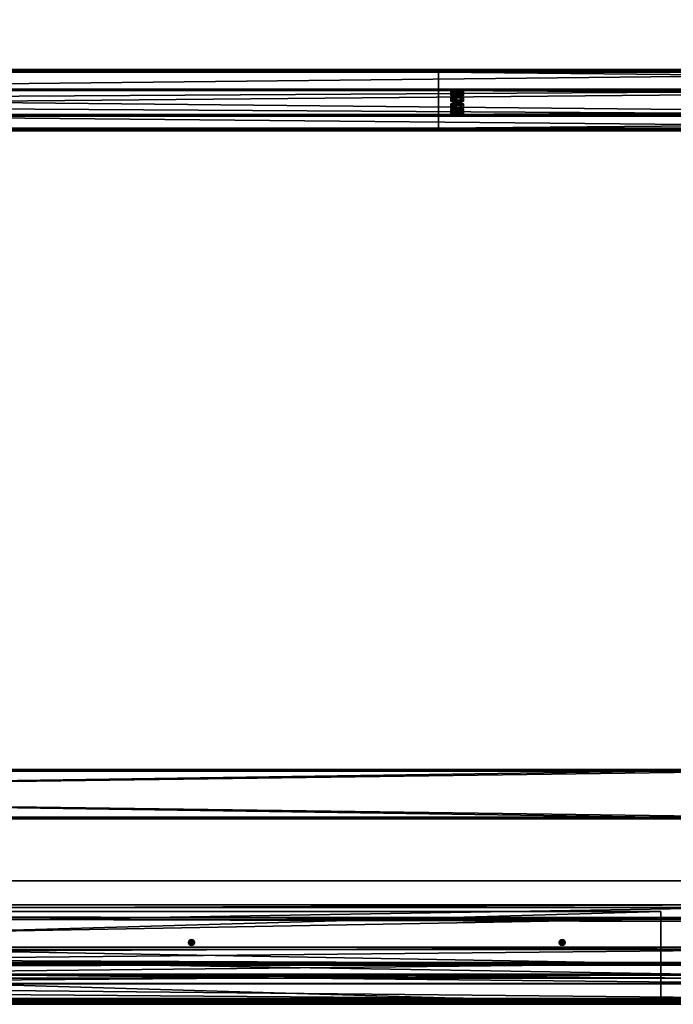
# Model space of a CAD drawing. Header units: millimetres. Extents: x -333 to 67333, y -930 to 39730.
# Tile 318 of 656: x 21022 to 22080, y 0 to 1593. Entities that reach past the tile are written whole.
import ezdxf

# ---------------------------------------------------------------- set-up
doc = ezdxf.new("R2010")
doc.units = ezdxf.units.MM
for name, color, linetype in [('13', 7, 'Continuous'), ('3', 7, 'Continuous'), ('5', 7, 'Continuous'), ('8', 7, 'Continuous'), ('9', 7, 'Continuous'), ('95', 7, 'Continuous'), ('99', 7, 'Continuous')]:
    doc.layers.add(name, color=color, linetype=linetype)

msp = doc.modelspace()

# ---------------------------------------------------------------- meshes
at = {"layer": '13', "color": 30}
mesh = msp.add_polyface(dxfattribs=at)
corners = [(22900, 1509.5, 3753.1), (22900, 1437.1, 3737.8), (16100, 1437.1, 3737.8), (16100, 1509.5, 3753.1), (22900, 1478.3, 3544.1), (16100, 1478.3, 3544.1), (22900, 1417.6, 3531.2), (16100, 1417.6, 3531.2), (22900, 1414.9, 3543.9), (16100, 1414.9, 3543.9), (22900, 1413, 3543.5), (16100, 1413, 3543.5), (22900, 1416.1, 3528.8), (16100, 1416.1, 3528.8), (22900, 1480.7, 3542.5), (16100, 1480.7, 3542.5), (22900, 1439.5, 3736.2), (16100, 1439.5, 3736.2), (22900, 1508, 3750.8), (16100, 1508, 3750.8), (22900, 1510.7, 3738.1), (16100, 1510.7, 3738.1), (22900, 1512.6, 3738.5), (16100, 1512.6, 3738.5)]
mesh.append_faces([[corners[k] for k in face] for face in [(0, 2, 3, 3), (1, 5, 2, 2), (4, 7, 5, 5), (6, 9, 7, 7), (8, 11, 9, 9), (10, 13, 11, 11), (12, 15, 13, 13), (14, 17, 15, 15), (16, 19, 17, 17), (18, 21, 19, 19), (20, 23, 21, 21), (22, 3, 23, 23), (8, 12, 10, 10), (20, 0, 22, 22), (3, 21, 23, 23), (11, 7, 9, 9)]], dxfattribs={"vtx0": -1, "color": 30})
mesh.append_faces([[corners[k] for k in face] for face in [(1, 16, 4, 4), (16, 0, 18, 18), (18, 0, 20, 20), (14, 4, 16, 16), (21, 3, 19, 19), (2, 19, 3, 3), (19, 2, 17, 17), (15, 5, 13, 13), (13, 7, 11, 11)]], dxfattribs={"vtx0": -1, "vtx1": -1, "color": 30})
mesh.append_faces([[corners[k] for k in face] for face in [(12, 8, 6, 6), (16, 1, 0, 0), (6, 14, 12, 12), (14, 6, 4, 4), (17, 2, 5, 5), (5, 15, 17, 17), (13, 5, 7, 7)]], dxfattribs={"vtx0": -1, "vtx2": -1, "vtx3": -1, "color": 30})
mesh.append_faces([[corners[k] for k in face] for face in [(0, 1, 2, 2), (1, 4, 5, 5), (4, 6, 7, 7), (6, 8, 9, 9), (8, 10, 11, 11), (10, 12, 13, 13), (12, 14, 15, 15), (14, 16, 17, 17), (16, 18, 19, 19), (18, 20, 21, 21), (20, 22, 23, 23), (22, 0, 3, 3)]], dxfattribs={"vtx2": -1, "vtx3": -1, "color": 30})
mesh = msp.add_polyface(dxfattribs=at)
corners = [(28500, 1509.5, 3753.1), (28500, 1437.1, 3737.8), (21700, 1437.1, 3737.8), (21700, 1509.5, 3753.1), (28500, 1478.3, 3544.1), (21700, 1478.3, 3544.1), (28500, 1417.6, 3531.2), (21700, 1417.6, 3531.2), (28500, 1414.9, 3543.9), (21700, 1414.9, 3543.9), (28500, 1413, 3543.5), (21700, 1413, 3543.5), (28500, 1416.1, 3528.8), (21700, 1416.1, 3528.8), (28500, 1480.7, 3542.5), (21700, 1480.7, 3542.5), (28500, 1439.5, 3736.2), (21700, 1439.5, 3736.2), (28500, 1508, 3750.8), (21700, 1508, 3750.8), (28500, 1510.7, 3738.1), (21700, 1510.7, 3738.1), (28500, 1512.6, 3738.5), (21700, 1512.6, 3738.5)]
mesh.append_faces([[corners[k] for k in face] for face in [(0, 2, 3, 3), (1, 5, 2, 2), (4, 7, 5, 5), (6, 9, 7, 7), (8, 11, 9, 9), (10, 13, 11, 11), (12, 15, 13, 13), (14, 17, 15, 15), (16, 19, 17, 17), (18, 21, 19, 19), (20, 23, 21, 21), (22, 3, 23, 23), (8, 12, 10, 10), (20, 0, 22, 22), (11, 7, 9, 9)]], dxfattribs={"vtx0": -1, "color": 30})
mesh.append_faces([[corners[k] for k in face] for face in [(1, 16, 4, 4), (16, 0, 18, 18), (18, 0, 20, 20), (14, 4, 16, 16), (3, 19, 23, 23), (19, 2, 17, 17), (15, 5, 13, 13), (13, 7, 11, 11)]], dxfattribs={"vtx0": -1, "vtx1": -1, "color": 30})
mesh.append_faces([[corners[k] for k in face] for face in [(12, 8, 6, 6), (16, 1, 0, 0), (6, 14, 12, 12), (14, 6, 4, 4), (19, 3, 2, 2), (17, 2, 5, 5), (5, 15, 17, 17), (13, 5, 7, 7)]], dxfattribs={"vtx0": -1, "vtx2": -1, "vtx3": -1, "color": 30})
mesh.append_faces([[corners[k] for k in face] for face in [(21, 23, 19, 19)]], dxfattribs={"vtx1": -1, "color": 30})
mesh.append_faces([[corners[k] for k in face] for face in [(0, 1, 2, 2), (1, 4, 5, 5), (4, 6, 7, 7), (6, 8, 9, 9), (8, 10, 11, 11), (10, 12, 13, 13), (12, 14, 15, 15), (14, 16, 17, 17), (16, 18, 19, 19), (18, 20, 21, 21), (20, 22, 23, 23), (22, 0, 3, 3)]], dxfattribs={"vtx2": -1, "vtx3": -1, "color": 30})
at = {"layer": '3', "color": 91}
mesh = msp.add_polyface(dxfattribs=at)
corners = [(22240, 377, 2983), (22240, 303, 2983), (16760, 303, 2983), (16760, 377, 2983), (22240, 303, 3057), (16760, 303, 3057), (22240, 377, 3057), (16760, 377, 3057), (22240, 380, 2980), (22240, 380, 3060), (16760, 380, 3060), (16760, 380, 2980), (22240, 300, 3060), (16760, 300, 3060), (22240, 300, 2980), (16760, 300, 2980)]
mesh.append_faces([[corners[k] for k in face] for face in [(0, 2, 3, 3), (1, 5, 2, 2), (4, 7, 5, 5), (6, 3, 7, 7), (8, 10, 11, 11), (9, 13, 10, 10), (12, 15, 13, 13), (14, 11, 15, 15)]], dxfattribs={"vtx0": -1, "color": 91})
mesh.append_faces([[corners[k] for k in face] for face in [(9, 6, 12, 12), (6, 8, 0, 0), (0, 8, 1, 1), (12, 4, 14, 14), (4, 12, 6, 6), (14, 1, 8, 8), (11, 3, 15, 15), (3, 10, 7, 7), (7, 10, 5, 5), (15, 2, 13, 13), (2, 15, 3, 3), (13, 5, 10, 10)]], dxfattribs={"vtx0": -1, "vtx1": -1, "color": 91})
mesh.append_faces([[corners[k] for k in face] for face in [(6, 9, 8, 8), (14, 4, 1, 1), (3, 11, 10, 10), (13, 2, 5, 5)]], dxfattribs={"vtx0": -1, "vtx2": -1, "vtx3": -1, "color": 91})
mesh.append_faces([[corners[k] for k in face] for face in [(0, 1, 2, 2), (1, 4, 5, 5), (4, 6, 7, 7), (6, 0, 3, 3), (8, 9, 10, 10), (9, 12, 13, 13), (12, 14, 15, 15), (14, 8, 11, 11)]], dxfattribs={"vtx2": -1, "vtx3": -1, "color": 91})
at = {"layer": '5', "color": 131}
mesh = msp.add_polyface(dxfattribs=at)
corners = [(22205, 140.4, 3237.3), (22205, 42.5, 3216.5), (16795, 42.5, 3216.5), (16795, 140.3, 3237.3), (22205, 161.1, 3139.5), (16795, 161.1, 3139.5), (22205, 63.3, 3118.7), (16795, 63.3, 3118.7), (16795, 137.3, 3232.5), (16795, 156.4, 3142.5), (16795, 66.4, 3123.4), (16795, 47.3, 3213.4), (22205, 137.3, 3232.5), (22205, 156.4, 3142.5), (22205, 47.3, 3213.4), (22205, 66.4, 3123.4)]
mesh.append_faces([[corners[k] for k in face] for face in [(0, 2, 3, 3), (4, 3, 5, 5), (6, 5, 7, 7), (12, 9, 8, 8), (14, 8, 11, 11), (15, 11, 10, 10), (13, 10, 9, 9), (1, 7, 2, 2)]], dxfattribs={"vtx0": -1, "color": 131})
mesh.append_faces([[corners[k] for k in face] for face in [(10, 5, 9, 9), (2, 11, 3, 3), (12, 4, 13, 13), (1, 14, 6, 6)]], dxfattribs={"vtx0": -1, "vtx1": -1, "color": 131})
mesh.append_faces([[corners[k] for k in face] for face in [(7, 10, 11, 11), (10, 7, 5, 5), (9, 5, 3, 3), (11, 2, 7, 7), (3, 11, 8, 8), (3, 8, 9, 9), (0, 12, 14, 14), (12, 0, 4, 4), (13, 4, 6, 6), (14, 1, 0, 0), (6, 14, 15, 15), (6, 15, 13, 13)]], dxfattribs={"vtx0": -1, "vtx2": -1, "vtx3": -1, "color": 131})
mesh.append_faces([[corners[k] for k in face] for face in [(0, 1, 2, 2), (4, 0, 3, 3), (6, 4, 5, 5), (12, 13, 9, 9), (14, 12, 8, 8), (15, 14, 11, 11), (13, 15, 10, 10), (1, 6, 7, 7)]], dxfattribs={"vtx2": -1, "vtx3": -1, "color": 131})
at = {"layer": '8', "color": 253}
mesh = msp.add_polyface(dxfattribs=at)
corners = [(16906.2, 356.2, 3183.9), (16872.1, 397.1, 3192.6), (21959.1, 4464.2, 4057.1), (21993.3, 4423.3, 4048.4), (16872.1, 381.7, 3265), (21959.1, 4448.8, 4129.5), (16906.2, 340.8, 3256.3), (21993.3, 4407.9, 4120.8), (16908.1, 354.5, 3180.5), (16908.1, 337.9, 3258.8), (21995.2, 4405, 4123.2), (21995.2, 4421.6, 4045), (16870.2, 383.3, 3268.4), (21957.2, 4450.5, 4132.9), (16870.2, 399.9, 3190.2), (21957.2, 4467.1, 4054.7)]
mesh.append_faces([[corners[k] for k in face] for face in [(0, 2, 3, 3), (1, 5, 2, 2), (4, 7, 5, 5), (6, 3, 7, 7), (8, 10, 11, 11), (9, 13, 10, 10), (12, 15, 13, 13), (14, 11, 15, 15)]], dxfattribs={"vtx0": -1, "color": 253})
mesh.append_faces([[corners[k] for k in face] for face in [(6, 8, 0, 0), (0, 8, 1, 1), (12, 4, 14, 14), (11, 3, 15, 15), (3, 10, 7, 7), (7, 10, 5, 5), (15, 2, 13, 13), (2, 15, 3, 3), (13, 5, 10, 10)]], dxfattribs={"vtx0": -1, "vtx1": -1, "color": 253})
mesh.append_faces([[corners[k] for k in face] for face in [(9, 6, 4, 4), (6, 9, 8, 8), (1, 8, 14, 14), (4, 12, 9, 9), (14, 4, 1, 1), (3, 11, 10, 10), (13, 2, 5, 5)]], dxfattribs={"vtx0": -1, "vtx2": -1, "vtx3": -1, "color": 253})
mesh.append_faces([[corners[k] for k in face] for face in [(0, 1, 2, 2), (1, 4, 5, 5), (4, 6, 7, 7), (6, 0, 3, 3), (8, 9, 10, 10), (9, 12, 13, 13), (12, 14, 15, 15), (14, 8, 11, 11)]], dxfattribs={"vtx2": -1, "vtx3": -1, "color": 253})
at = {"layer": '9', "color": 243}
mesh = msp.add_polyface(dxfattribs=at)
corners = [(16702.5, 67.4, 3451.8), (16702.5, 92.4, 3334.4), (22297.5, 92.4, 3334.4), (22297.5, 67.4, 3451.8), (16702.5, 33.7, 3321.9), (22297.5, 33.7, 3321.9), (16702.5, 33, 3324.8), (22297.5, 33, 3324.8), (16702.5, 88.8, 3336.7), (22297.5, 88.8, 3336.7), (16702.5, 65.1, 3448.2), (22297.5, 65.1, 3448.2), (16702.5, 9.3, 3436.4), (22297.5, 9.3, 3436.4), (16702.5, 8.7, 3439.3), (22297.5, 8.7, 3439.3)]
mesh.append_faces([[corners[k] for k in face] for face in [(0, 2, 3, 3), (1, 5, 2, 2), (4, 7, 5, 5), (6, 9, 7, 7), (8, 11, 9, 9), (10, 13, 11, 11), (12, 15, 13, 13), (14, 3, 15, 15), (12, 0, 14, 14), (15, 11, 13, 13), (7, 2, 5, 5)]], dxfattribs={"vtx0": -1, "color": 243})
mesh.append_faces([[corners[k] for k in face] for face in [(1, 8, 4, 4), (8, 0, 10, 10), (10, 0, 12, 12), (3, 11, 15, 15), (11, 2, 9, 9), (9, 2, 7, 7)]], dxfattribs={"vtx0": -1, "vtx1": -1, "color": 243})
mesh.append_faces([[corners[k] for k in face] for face in [(8, 1, 0, 0), (11, 3, 2, 2)]], dxfattribs={"vtx0": -1, "vtx2": -1, "vtx3": -1, "color": 243})
mesh.append_faces([[corners[k] for k in face] for face in [(6, 4, 8, 8)]], dxfattribs={"vtx1": -1, "color": 243})
mesh.append_faces([[corners[k] for k in face] for face in [(0, 1, 2, 2), (1, 4, 5, 5), (4, 6, 7, 7), (6, 8, 9, 9), (8, 10, 11, 11), (10, 12, 13, 13), (12, 14, 15, 15), (14, 0, 3, 3)]], dxfattribs={"vtx2": -1, "vtx3": -1, "color": 243})
at = {"layer": '95', "color": 20}
mesh = msp.add_polyface(dxfattribs=at)
corners = [(21724, 1447.5, 3688.8), (21724.8, 1448.1, 3685.9), (21724.8, 1450.1, 3686.3), (21724, 1449.5, 3689.3), (21727, 1448.6, 3683.8), (21727, 1450.5, 3684.2), (21730, 1448.8, 3683), (21730, 1450.7, 3683.4), (21733, 1448.6, 3683.8), (21733, 1450.5, 3684.2), (21735.2, 1448.1, 3685.9), (21735.2, 1450.1, 3686.3), (21736, 1447.5, 3688.8), (21736, 1449.5, 3689.3), (21735.2, 1446.9, 3691.8), (21735.2, 1448.8, 3692.2), (21733, 1446.4, 3693.9), (21733, 1448.4, 3694.3), (21730, 1446.3, 3694.7), (21730, 1448.2, 3695.1), (21727, 1446.4, 3693.9), (21727, 1448.4, 3694.3), (21724.8, 1446.9, 3691.8), (21724.8, 1448.8, 3692.2), (21719.6, 1449.5, 3689.3), (21724.8, 1451.3, 3680.5), (21724.8, 1458.7, 3682), (21719.6, 1456.8, 3690.8), (21735.2, 1451.3, 3680.5), (21735.2, 1458.7, 3682), (21740.4, 1449.5, 3689.3), (21740.4, 1456.8, 3690.8), (21735.2, 1447.6, 3698.1), (21735.2, 1454.9, 3699.6), (21724.8, 1447.6, 3698.1), (21724.8, 1454.9, 3699.6), (21719.6, 1440.2, 3687.3), (21724.8, 1442, 3678.5), (21724.8, 1449.4, 3680), (21719.6, 1447.5, 3688.8), (21735.2, 1442, 3678.5), (21735.2, 1449.4, 3680), (21740.4, 1440.2, 3687.3), (21740.4, 1447.5, 3688.8), (21735.2, 1438.3, 3696.1), (21735.2, 1445.6, 3697.7), (21724.8, 1438.3, 3696.1), (21724.8, 1445.6, 3697.7), (21724, 1468.3, 3591), (21724.8, 1468.9, 3588.1), (21724.8, 1470.9, 3588.5), (21724, 1470.3, 3591.4), (21727, 1469.4, 3585.9), (21727, 1471.3, 3586.4), (21730, 1469.5, 3585.2), (21730, 1471.5, 3585.6), (21733, 1469.4, 3585.9), (21733, 1471.3, 3586.4), (21735.2, 1468.9, 3588.1), (21735.2, 1470.9, 3588.5), (21736, 1468.3, 3591), (21736, 1470.3, 3591.4), (21735.2, 1467.7, 3594), (21735.2, 1469.6, 3594.4), (21733, 1467.2, 3596.1), (21733, 1469.2, 3596.5), (21730, 1467.1, 3596.9), (21730, 1469, 3597.3), (21727, 1467.2, 3596.1), (21727, 1469.2, 3596.5), (21724.8, 1467.7, 3594), (21724.8, 1469.6, 3594.4), (21719.6, 1470.3, 3591.4), (21724.8, 1472.1, 3582.6), (21724.8, 1479.5, 3584.2), (21719.6, 1477.6, 3593), (21735.2, 1472.1, 3582.6), (21735.2, 1479.5, 3584.2), (21740.4, 1470.3, 3591.4), (21740.4, 1477.6, 3593), (21735.2, 1468.4, 3600.3), (21735.2, 1475.7, 3601.8), (21724.8, 1468.4, 3600.3), (21724.8, 1475.7, 3601.8), (21719.6, 1461, 3589.5), (21724.8, 1462.8, 3580.7), (21724.8, 1470.2, 3582.2), (21719.6, 1468.3, 3591), (21735.2, 1462.8, 3580.7), (21735.2, 1470.2, 3582.2), (21740.4, 1461, 3589.5), (21740.4, 1468.3, 3591), (21735.2, 1459.1, 3598.3), (21735.2, 1466.4, 3599.8), (21724.8, 1459.1, 3598.3), (21724.8, 1466.4, 3599.8)]
mesh.append_faces([[corners[k] for k in face] for face in [(0, 2, 3, 3), (1, 5, 2, 2), (4, 7, 5, 5), (6, 9, 7, 7), (8, 11, 9, 9), (10, 13, 11, 11), (12, 15, 13, 13), (14, 17, 15, 15), (16, 19, 17, 17), (18, 21, 19, 19), (20, 23, 21, 21), (22, 3, 23, 23), (4, 8, 6, 6), (16, 20, 18, 18), (21, 17, 19, 19), (9, 5, 7, 7), (24, 26, 27, 27), (25, 29, 26, 26), (28, 31, 29, 29), (30, 33, 31, 31), (32, 35, 33, 33), (34, 27, 35, 35), (25, 30, 28, 28), (32, 24, 34, 34), (27, 33, 35, 35), (31, 26, 29, 29), (36, 38, 39, 39), (37, 41, 38, 38), (40, 43, 41, 41), (42, 45, 43, 43), (44, 47, 45, 45), (46, 39, 47, 47), (37, 42, 40, 40), (44, 36, 46, 46), (39, 45, 47, 47), (43, 38, 41, 41), (48, 50, 51, 51), (49, 53, 50, 50), (52, 55, 53, 53), (54, 57, 55, 55), (56, 59, 57, 57), (58, 61, 59, 59), (60, 63, 61, 61), (62, 65, 63, 63), (64, 67, 65, 65), (66, 69, 67, 67), (68, 71, 69, 69), (70, 51, 71, 71), (52, 56, 54, 54), (64, 68, 66, 66), (69, 65, 67, 67), (57, 53, 55, 55), (72, 74, 75, 75), (73, 77, 74, 74), (76, 79, 77, 77), (78, 81, 79, 79), (80, 83, 81, 81), (82, 75, 83, 83), (73, 78, 76, 76), (80, 72, 82, 82), (75, 81, 83, 83), (79, 74, 77, 77), (84, 86, 87, 87), (85, 89, 86, 86), (88, 91, 89, 89), (90, 93, 91, 91), (92, 95, 93, 93), (94, 87, 95, 95), (85, 90, 88, 88), (92, 84, 94, 94), (87, 93, 95, 95), (91, 86, 89, 89)]], dxfattribs={"vtx0": -1, "color": 20})
mesh.append_faces([[corners[k] for k in face] for face in [(8, 4, 10, 10), (10, 1, 12, 12), (12, 0, 14, 14), (14, 22, 16, 16), (17, 23, 15, 15), (15, 3, 13, 13), (13, 2, 11, 11), (11, 5, 9, 9), (30, 24, 32, 32), (33, 27, 31, 31), (42, 36, 44, 44), (45, 39, 43, 43), (56, 52, 58, 58), (58, 49, 60, 60), (60, 48, 62, 62), (62, 70, 64, 64), (65, 71, 63, 63), (63, 51, 61, 61), (61, 50, 59, 59), (59, 53, 57, 57), (78, 72, 80, 80), (81, 75, 79, 79), (90, 84, 92, 92), (93, 87, 91, 91)]], dxfattribs={"vtx0": -1, "vtx1": -1, "color": 20})
mesh.append_faces([[corners[k] for k in face] for face in [(10, 4, 1, 1), (12, 1, 0, 0), (14, 0, 22, 22), (16, 22, 20, 20), (17, 21, 23, 23), (15, 23, 3, 3), (13, 3, 2, 2), (11, 2, 5, 5), (30, 25, 24, 24), (31, 27, 26, 26), (42, 37, 36, 36), (43, 39, 38, 38), (58, 52, 49, 49), (60, 49, 48, 48), (62, 48, 70, 70), (64, 70, 68, 68), (65, 69, 71, 71), (63, 71, 51, 51), (61, 51, 50, 50), (59, 50, 53, 53), (78, 73, 72, 72), (79, 75, 74, 74), (90, 85, 84, 84), (91, 87, 86, 86)]], dxfattribs={"vtx0": -1, "vtx2": -1, "vtx3": -1, "color": 20})
mesh.append_faces([[corners[k] for k in face] for face in [(0, 1, 2, 2), (1, 4, 5, 5), (4, 6, 7, 7), (6, 8, 9, 9), (8, 10, 11, 11), (10, 12, 13, 13), (12, 14, 15, 15), (14, 16, 17, 17), (16, 18, 19, 19), (18, 20, 21, 21), (20, 22, 23, 23), (22, 0, 3, 3), (24, 25, 26, 26), (25, 28, 29, 29), (28, 30, 31, 31), (30, 32, 33, 33), (32, 34, 35, 35), (34, 24, 27, 27), (36, 37, 38, 38), (37, 40, 41, 41), (40, 42, 43, 43), (42, 44, 45, 45), (44, 46, 47, 47), (46, 36, 39, 39), (48, 49, 50, 50), (49, 52, 53, 53), (52, 54, 55, 55), (54, 56, 57, 57), (56, 58, 59, 59), (58, 60, 61, 61), (60, 62, 63, 63), (62, 64, 65, 65), (64, 66, 67, 67), (66, 68, 69, 69), (68, 70, 71, 71), (70, 48, 51, 51), (72, 73, 74, 74), (73, 76, 77, 77), (76, 78, 79, 79), (78, 80, 81, 81), (80, 82, 83, 83), (82, 72, 75, 75), (84, 85, 86, 86), (85, 88, 89, 89), (88, 90, 91, 91), (90, 92, 93, 93), (92, 94, 95, 95), (94, 84, 87, 87)]], dxfattribs={"vtx2": -1, "vtx3": -1, "color": 20})
at = {"layer": '95', "color": 133}
mesh = msp.add_polyface(dxfattribs=at)
corners = [(16940, 0, 2950), (16940, 0, 3000), (22060, 0, 3000), (22060, 0, 2950), (16940, 3, 3000), (22060, 3, 3000), (16940, 3, 2953), (22060, 3, 2953), (16940, 150, 2953), (22060, 150, 2953), (16940, 150, 2950), (22060, 150, 2950)]
mesh.append_faces([[corners[k] for k in face] for face in [(0, 2, 3, 3), (1, 5, 2, 2), (4, 7, 5, 5), (6, 9, 7, 7), (8, 11, 9, 9), (10, 3, 11, 11), (0, 4, 1, 1), (8, 0, 10, 10), (7, 2, 5, 5)]], dxfattribs={"vtx0": -1, "color": 133})
mesh.append_faces([[corners[k] for k in face] for face in [(4, 0, 6, 6), (6, 0, 8, 8), (3, 7, 11, 11)]], dxfattribs={"vtx0": -1, "vtx1": -1, "color": 133})
mesh.append_faces([[corners[k] for k in face] for face in [(7, 3, 2, 2)]], dxfattribs={"vtx0": -1, "vtx2": -1, "vtx3": -1, "color": 133})
mesh.append_faces([[corners[k] for k in face] for face in [(9, 11, 7, 7)]], dxfattribs={"vtx1": -1, "color": 133})
mesh.append_faces([[corners[k] for k in face] for face in [(0, 1, 2, 2), (1, 4, 5, 5), (4, 6, 7, 7), (6, 8, 9, 9), (8, 10, 11, 11), (10, 0, 3, 3)]], dxfattribs={"vtx2": -1, "vtx3": -1, "color": 133})
at = {"layer": '95', "color": 20}
mesh = msp.add_polyface(dxfattribs=at)
corners = [(20705, 100, 2953), (20704.3, 102.5, 2953), (20704.3, 102.5, 2950), (20705, 100, 2950), (20702.5, 104.3, 2953), (20702.5, 104.3, 2950), (20702.5, 95.7, 2953), (20704.3, 97.5, 2953), (20704.3, 97.5, 2950), (20702.5, 95.7, 2950), (20695.7, 97.5, 2953), (20700, 95, 2953), (20700, 95, 2950), (20697.5, 95.7, 2950), (20695.7, 97.5, 2950), (20705, 100, 2950), (20702.5, 104.3, 2950), (20702.5, 104.3, 2885), (20705, 100, 2885), (20702.5, 95.7, 2950), (20702.5, 95.7, 2885), (20705, 100, 3018), (20702.5, 104.3, 3018), (20702.5, 104.3, 2953), (20705, 100, 2953), (20702.5, 95.7, 3018), (20702.5, 95.7, 2953), (21300, 105, 2953), (21297.5, 104.3, 2953), (21297.5, 104.3, 2950), (21295.7, 102.5, 2953), (21295.7, 102.5, 2950), (21295, 100, 2953), (21295, 100, 2950), (21295.7, 97.5, 2953), (21295.7, 97.5, 2950), (21297.5, 95.7, 2953), (21297.5, 95.7, 2950), (21300, 95, 2950), (21302.5, 104.3, 2953), (21304.3, 102.5, 2953), (21305, 100, 2953), (21304.3, 102.5, 2950), (21302.5, 104.3, 2950), (21300, 105, 2950), (21297.5, 104.3, 2950), (21295, 100, 2950), (21295, 100, 2885), (21297.5, 104.3, 2885), (21297.5, 95.7, 2950), (21297.5, 95.7, 2885), (21302.5, 104.3, 2885), (21297.5, 104.3, 3018), (21295, 100, 3018), (21295, 100, 2953), (21297.5, 104.3, 2953), (21297.5, 95.7, 3018), (21297.5, 95.7, 2953), (21302.5, 104.3, 2953)]
mesh.append_faces([[corners[k] for k in face] for face in [(0, 2, 3, 3), (1, 5, 2, 2), (6, 8, 9, 9), (7, 3, 8, 8), (11, 7, 6, 6), (8, 12, 9, 9), (15, 17, 18, 18), (19, 18, 20, 20), (21, 23, 24, 24), (25, 24, 26, 26), (28, 31, 29, 29), (30, 33, 31, 31), (32, 35, 33, 33), (34, 37, 35, 35), (36, 38, 37, 37), (31, 44, 29, 29), (45, 47, 48, 48), (46, 50, 47, 47), (52, 54, 55, 55), (53, 57, 54, 54)]], dxfattribs={"vtx0": -1, "color": 20})
mesh.append_faces([[corners[k] for k in face] for face in [(28, 39, 30, 30), (30, 40, 32, 32), (32, 41, 34, 34), (35, 42, 33, 33), (33, 43, 31, 31), (50, 51, 47, 47), (57, 58, 54, 54)]], dxfattribs={"vtx0": -1, "vtx1": -1, "color": 20})
mesh.append_faces([[corners[k] for k in face] for face in [(10, 0, 7, 7), (13, 8, 3, 3), (14, 3, 2, 2)]], dxfattribs={"vtx0": -1, "vtx2": -1, "vtx3": -1, "color": 20})
mesh.append_faces([[corners[k] for k in face] for face in [(0, 1, 2, 2), (1, 4, 5, 5), (6, 7, 8, 8), (7, 0, 3, 3), (15, 16, 17, 17), (19, 15, 18, 18), (21, 22, 23, 23), (25, 21, 24, 24), (27, 28, 29, 29), (28, 30, 31, 31), (30, 32, 33, 33), (32, 34, 35, 35), (34, 36, 37, 37), (45, 46, 47, 47), (46, 49, 50, 50), (52, 53, 54, 54), (53, 56, 57, 57)]], dxfattribs={"vtx2": -1, "vtx3": -1, "color": 20})
mesh = msp.add_polyface(dxfattribs=at)
corners = [(21304.3, 102.5, 2953), (21302.5, 104.3, 2953), (21302.5, 104.3, 2950), (21300, 105, 2953), (21300, 105, 2950), (21297.5, 104.3, 2950), (21297.5, 95.7, 2953), (21300, 95, 2953), (21300, 95, 2950), (21302.5, 95.7, 2953), (21302.5, 95.7, 2950), (21304.3, 97.5, 2950), (21297.5, 104.3, 2953), (21295.7, 102.5, 2953), (21295, 100, 2953), (21305, 100, 2953), (21295.7, 97.5, 2953), (21304.3, 97.5, 2953), (21297.5, 95.7, 2950), (21305, 100, 2950), (21295.7, 97.5, 2950), (21304.3, 102.5, 2950), (21295, 100, 2950), (21295.7, 102.5, 2950), (21305, 100, 2950), (21302.5, 104.3, 2950), (21302.5, 104.3, 2885), (21297.5, 104.3, 2950), (21297.5, 104.3, 2885), (21297.5, 95.7, 2950), (21302.5, 95.7, 2950), (21302.5, 95.7, 2885), (21297.5, 95.7, 2885), (21305, 100, 2885), (21295, 100, 2950), (21295, 100, 2885), (21305, 100, 3018), (21302.5, 104.3, 3018), (21302.5, 104.3, 2953), (21297.5, 104.3, 3018), (21297.5, 104.3, 2953), (21297.5, 95.7, 3018), (21302.5, 95.7, 3018), (21302.5, 95.7, 2953), (21297.5, 95.7, 2953), (21295, 100, 3018), (21305, 100, 2953), (21295, 100, 2953)]
mesh.append_faces([[corners[k] for k in face] for face in [(1, 4, 2, 2), (3, 5, 4, 4), (7, 10, 8, 8), (9, 11, 10, 10), (1, 12, 3, 3), (7, 17, 9, 9), (11, 8, 10, 10), (25, 28, 26, 26), (29, 31, 32, 32), (30, 33, 31, 31), (25, 34, 27, 27), (29, 24, 30, 30), (33, 32, 31, 31), (35, 26, 28, 28), (37, 40, 38, 38), (41, 43, 44, 44), (37, 45, 39, 39), (41, 36, 42, 42), (46, 44, 43, 43), (47, 38, 40, 40)]], dxfattribs={"vtx0": -1, "color": 20})
mesh.append_faces([[corners[k] for k in face] for face in [(16, 17, 6, 6), (6, 17, 7, 7), (8, 11, 18, 18), (18, 19, 20, 20), (34, 24, 29, 29), (45, 36, 41, 41)]], dxfattribs={"vtx0": -1, "vtx1": -1, "color": 20})
mesh.append_faces([[corners[k] for k in face] for face in [(13, 1, 0, 0), (14, 0, 15, 15), (16, 15, 17, 17), (18, 11, 19, 19), (20, 19, 21, 21), (22, 21, 2, 2), (23, 2, 4, 4), (34, 25, 24, 24), (32, 33, 26, 26), (45, 37, 36, 36), (44, 46, 38, 38)]], dxfattribs={"vtx0": -1, "vtx2": -1, "vtx3": -1, "color": 20})
mesh.append_faces([[corners[k] for k in face] for face in [(0, 1, 2, 2), (1, 3, 4, 4), (6, 7, 8, 8), (7, 9, 10, 10), (24, 25, 26, 26), (25, 27, 28, 28), (29, 30, 31, 31), (36, 37, 38, 38), (37, 39, 40, 40), (41, 42, 43, 43)]], dxfattribs={"vtx2": -1, "vtx3": -1, "color": 20})
mesh = msp.add_polyface(dxfattribs=at)
corners = [(21305, 100, 2953), (21304.3, 102.5, 2953), (21304.3, 102.5, 2950), (21305, 100, 2950), (21302.5, 104.3, 2950), (21302.5, 95.7, 2953), (21304.3, 97.5, 2953), (21304.3, 97.5, 2950), (21305, 100, 2950), (21302.5, 104.3, 2885), (21305, 100, 2885), (21302.5, 95.7, 2950), (21305, 100, 3018), (21302.5, 104.3, 2953), (21305, 100, 2953), (21302.5, 95.7, 3018), (21302.5, 95.7, 2953), (21900, 105, 2953), (21897.5, 104.3, 2953), (21897.5, 104.3, 2950), (21895.7, 102.5, 2953), (21895.7, 102.5, 2950), (21895, 100, 2953), (21895, 100, 2950), (21895.7, 97.5, 2953), (21895.7, 97.5, 2950), (21897.5, 95.7, 2953), (21897.5, 95.7, 2950), (21900, 95, 2950), (21902.5, 104.3, 2953), (21904.3, 102.5, 2953), (21905, 100, 2953), (21904.3, 97.5, 2953), (21905, 100, 2950), (21904.3, 102.5, 2950), (21902.5, 104.3, 2950), (21900, 105, 2950), (21902.5, 104.3, 2950), (21897.5, 104.3, 2950), (21897.5, 104.3, 2885), (21895, 100, 2950), (21895, 100, 2885), (21897.5, 95.7, 2950), (21897.5, 95.7, 2885), (21902.5, 95.7, 2885), (21905, 100, 2950), (21902.5, 104.3, 2885), (21902.5, 104.3, 3018), (21897.5, 104.3, 3018), (21897.5, 104.3, 2953), (21895, 100, 3018), (21895, 100, 2953), (21897.5, 95.7, 3018), (21897.5, 95.7, 2953), (21902.5, 104.3, 2953)]
mesh.append_faces([[corners[k] for k in face] for face in [(0, 2, 3, 3), (1, 4, 2, 2), (6, 3, 7, 7), (8, 9, 10, 10), (12, 13, 14, 14), (15, 14, 16, 16), (18, 21, 19, 19), (20, 23, 21, 21), (22, 25, 23, 23), (24, 27, 25, 25), (26, 28, 27, 27), (21, 36, 19, 19), (38, 41, 39, 39), (40, 43, 41, 41), (42, 44, 43, 43), (37, 40, 38, 38), (41, 46, 39, 39), (48, 51, 49, 49), (50, 53, 51, 51), (47, 50, 48, 48), (51, 54, 49, 49)]], dxfattribs={"vtx0": -1, "color": 20})
mesh.append_faces([[corners[k] for k in face] for face in [(18, 29, 20, 20), (20, 30, 22, 22), (22, 31, 24, 24), (24, 32, 26, 26), (27, 33, 25, 25), (25, 34, 23, 23), (23, 35, 21, 21), (40, 45, 42, 42), (43, 46, 41, 41), (53, 54, 51, 51)]], dxfattribs={"vtx0": -1, "vtx1": -1, "color": 20})
mesh.append_faces([[corners[k] for k in face] for face in [(0, 1, 2, 2), (5, 6, 7, 7), (6, 0, 3, 3), (11, 8, 10, 10), (15, 12, 14, 14), (17, 18, 19, 19), (18, 20, 21, 21), (20, 22, 23, 23), (22, 24, 25, 25), (24, 26, 27, 27), (37, 38, 39, 39), (38, 40, 41, 41), (40, 42, 43, 43), (47, 48, 49, 49), (48, 50, 51, 51), (50, 52, 53, 53)]], dxfattribs={"vtx2": -1, "vtx3": -1, "color": 20})
mesh = msp.add_polyface(dxfattribs=at)
corners = [(21905, 100, 2953), (21904.3, 102.5, 2953), (21904.3, 102.5, 2950), (21905, 100, 2950), (21902.5, 104.3, 2953), (21902.5, 104.3, 2950), (21900, 105, 2953), (21900, 105, 2950), (21897.5, 104.3, 2950), (21897.5, 95.7, 2953), (21900, 95, 2953), (21900, 95, 2950), (21902.5, 95.7, 2953), (21902.5, 95.7, 2950), (21904.3, 97.5, 2953), (21904.3, 97.5, 2950), (21897.5, 104.3, 2953), (21895.7, 102.5, 2953), (21895, 100, 2953), (21895.7, 97.5, 2953), (21897.5, 95.7, 2950), (21895.7, 97.5, 2950), (21895, 100, 2950), (21895.7, 102.5, 2950), (21905, 100, 2950), (21902.5, 104.3, 2950), (21902.5, 104.3, 2885), (21905, 100, 2885), (21897.5, 104.3, 2885), (21897.5, 95.7, 2950), (21902.5, 95.7, 2950), (21902.5, 95.7, 2885), (21895, 100, 2950), (21897.5, 95.7, 2885), (21905, 100, 3018), (21902.5, 104.3, 3018), (21902.5, 104.3, 2953), (21905, 100, 2953), (21897.5, 104.3, 2953), (21897.5, 95.7, 3018), (21902.5, 95.7, 3018), (21902.5, 95.7, 2953), (21897.5, 95.7, 2953), (21895, 100, 3018)]
mesh.append_faces([[corners[k] for k in face] for face in [(0, 2, 3, 3), (1, 5, 2, 2), (4, 7, 5, 5), (6, 8, 7, 7), (10, 13, 11, 11), (12, 15, 13, 13), (14, 3, 15, 15), (4, 16, 6, 6), (10, 14, 12, 12), (15, 11, 13, 13), (24, 26, 27, 27), (25, 28, 26, 26), (30, 27, 31, 31), (29, 24, 30, 30), (27, 33, 31, 31), (34, 36, 37, 37), (35, 38, 36, 36), (39, 41, 42, 42), (40, 37, 41, 41), (39, 34, 40, 40), (37, 42, 41, 41)]], dxfattribs={"vtx0": -1, "color": 20})
mesh.append_faces([[corners[k] for k in face] for face in [(9, 14, 10, 10), (11, 15, 20, 20), (43, 34, 39, 39)]], dxfattribs={"vtx0": -1, "vtx1": -1, "color": 20})
mesh.append_faces([[corners[k] for k in face] for face in [(17, 4, 1, 1), (18, 1, 0, 0), (19, 0, 14, 14), (20, 15, 3, 3), (21, 3, 2, 2), (22, 2, 5, 5), (23, 5, 7, 7), (32, 25, 24, 24), (33, 27, 26, 26), (43, 35, 34, 34), (42, 37, 36, 36)]], dxfattribs={"vtx0": -1, "vtx2": -1, "vtx3": -1, "color": 20})
mesh.append_faces([[corners[k] for k in face] for face in [(0, 1, 2, 2), (1, 4, 5, 5), (4, 6, 7, 7), (9, 10, 11, 11), (10, 12, 13, 13), (12, 14, 15, 15), (14, 0, 3, 3), (24, 25, 26, 26), (29, 30, 31, 31), (30, 24, 27, 27), (34, 35, 36, 36), (39, 40, 41, 41), (40, 34, 37, 37)]], dxfattribs={"vtx2": -1, "vtx3": -1, "color": 20})
at = {"layer": '95', "color": 133}
mesh = msp.add_polyface(dxfattribs=at)
corners = [(22230, 3, 3433.8), (16770, 3, 3433.8), (16770, 3, 3387.9), (22230, 3, 3387.9), (16770, 0, 3433.8), (22230, 0, 3433.8), (22230, 0, 3387.9), (16770, 0, 3387.9), (22230, 4.1, 3436.9), (16770, 4.1, 3436.9), (16770, 1.8, 3438.8), (22230, 1.8, 3438.8), (16770, 6.3, 3441.6), (22230, 6.3, 3441.6), (22230, 7, 3438.7), (16770, 7, 3438.7), (22230, 49, 3447.6), (16770, 49, 3447.6), (16770, 48.3, 3450.6), (22230, 48.3, 3450.6)]
mesh.append_faces([[corners[k] for k in face] for face in [(0, 2, 3, 3), (4, 6, 7, 7), (3, 7, 6, 6), (8, 1, 0, 0), (10, 5, 4, 4), (10, 13, 11, 11), (8, 15, 9, 9), (16, 15, 14, 14), (18, 15, 17, 17), (10, 18, 12, 12), (1, 7, 2, 2), (18, 13, 12, 12), (16, 13, 19, 19), (6, 0, 3, 3), (17, 19, 18, 18)]], dxfattribs={"vtx0": -1, "color": 133})
mesh.append_faces([[corners[k] for k in face] for face in [(7, 1, 4, 4), (4, 9, 10, 10), (13, 16, 11, 11), (11, 8, 5, 5), (5, 0, 6, 6)]], dxfattribs={"vtx0": -1, "vtx1": -1, "color": 133})
mesh.append_faces([[corners[k] for k in face] for face in [(15, 18, 10, 10)]], dxfattribs={"vtx0": -1, "vtx1": -1, "vtx2": -1, "vtx3": -1, "color": 133})
mesh.append_faces([[corners[k] for k in face] for face in [(4, 1, 9, 9), (10, 9, 15, 15), (11, 16, 14, 14), (11, 14, 8, 8), (5, 8, 0, 0)]], dxfattribs={"vtx0": -1, "vtx2": -1, "vtx3": -1, "color": 133})
mesh.append_faces([[corners[k] for k in face] for face in [(0, 1, 2, 2), (4, 5, 6, 6), (3, 2, 7, 7), (8, 9, 1, 1), (10, 11, 5, 5), (10, 12, 13, 13), (8, 14, 15, 15), (16, 17, 15, 15), (18, 19, 13, 13), (17, 16, 19, 19)]], dxfattribs={"vtx2": -1, "vtx3": -1, "color": 133})
at = {"layer": '99', "color": 7}
mesh = msp.add_polyface(dxfattribs=at)
corners = [(100, 0, -700), (100, 0, 2950), (66899.9, 0, 2950), (66899.9, 0, -700), (100, 200, 2950), (66899.9, 200, 2950), (100, 200, -700), (66899.9, 200, -700)]
mesh.append_faces([[corners[k] for k in face] for face in [(0, 2, 3, 3), (1, 5, 2, 2), (4, 7, 5, 5), (6, 3, 7, 7), (1, 6, 4, 4), (3, 5, 7, 7)]], dxfattribs={"vtx0": -1, "color": 7})
mesh.append_faces([[corners[k] for k in face] for face in [(0, 1, 2, 2), (1, 4, 5, 5), (4, 6, 7, 7), (6, 0, 3, 3), (1, 0, 6, 6), (3, 2, 5, 5)]], dxfattribs={"vtx2": -1, "vtx3": -1, "color": 7})

doc.saveas('drawing.dxf')
